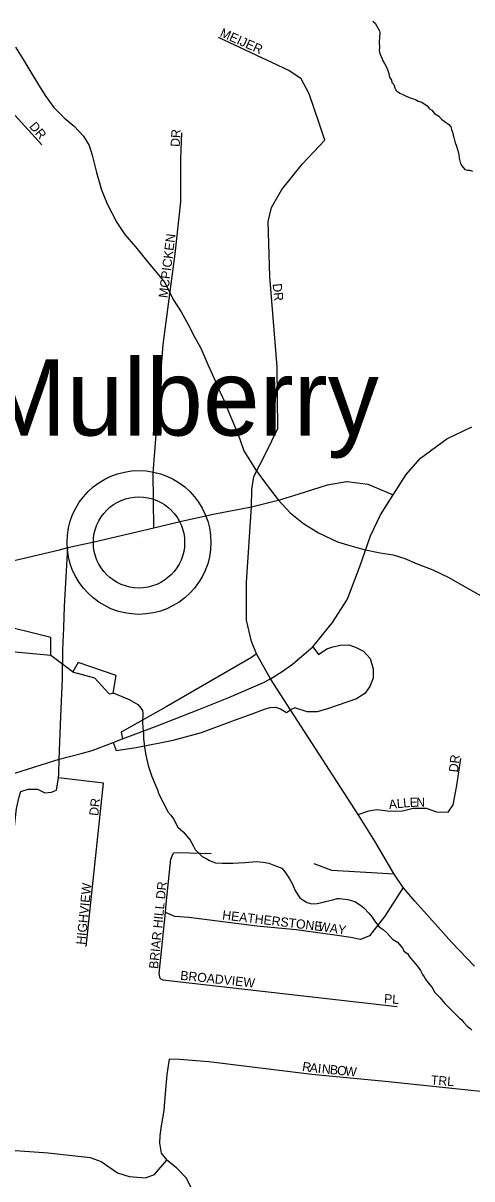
# Model space of a CAD drawing. Extents: x 1310247 to 1664935, y 235267 to 584339.
# Drawn here: x 1474127 to 1476576, y 435915 to 442230 of the extents above; entities that cross this region are included whole.
import ezdxf

# ---------------------------------------------------------------- set-up
doc = ezdxf.new("R2010")
doc.units = 0
for name, color, linetype in [('GM_X_County_Road', 7, 'Continuous'), ('GM_X_Interchange_Ramps', 7, 'Continuous'), ('GM_X_Minor_Lake', 7, 'Continuous'), ('GM_X_Minor_River', 7, 'Continuous'), ('GM_X_State_Route', 7, 'Continuous'), ('GM_X_Township_Subdivision', 7, 'Continuous'), ('GM_X_Township_Subdivision_Text', 7, 'Continuous'), ('GM_X_Unincorporated', 7, 'Continuous'), ('GM_X_Unincorporated_Location', 7, 'Continuous'), ('GM_X_Unincorporated_Text', 7, 'Continuous')]:
    doc.layers.add(name, color=color, linetype=linetype)

msp = doc.modelspace()

# ---------------------------------------------------------------- linework, layer by layer
at = {"layer": 'GM_X_County_Road'}
for points in [[(1475374.5, 439586.5), (1475534.2, 439627.2), (1475539.2, 439628.7), (1475634.3, 439658.2), (1475789.3, 439706.4), (1475891.9, 439724.6)], [(1475891.9, 439724.6), (1475895, 439725.1), (1476009, 439710.9), (1476147, 439652.1)], [(1474840.3, 439472.4), (1474991.7, 439507.4), (1475173.2, 439548.8), (1475374.5, 439586.5)], [(1476590, 437076.3), (1476466.5, 437205.8), (1476346, 437342.9), (1476264.7, 437431.7), (1476201.4, 437507), (1476151.7, 437579.3), (1476046.3, 437760.1), (1475956.2, 437906.2), (1475587.5, 438477.2), (1475476.6, 438647.3), (1475401.9, 438784), (1475373.3, 438851), (1475346.3, 438968), (1475346.3, 439174.4), (1475374.5, 439586.5)], [(1474413.4, 439373.8), (1474515.2, 439394.9), (1474840.3, 439472.4)], [(1473826.6, 439238.5), (1473838.5, 439241), (1473976.5, 439269.7), (1474179.2, 439316.4), (1474325.7, 439352.5), (1474371.9, 439365.2), (1474413.4, 439373.8)]]:
    msp.add_lwpolyline(points, dxfattribs=at)
at = {"layer": 'GM_X_Interchange_Ramps'}
for points in [[(1475708.1, 438821.5), (1475739, 438779.4), (1475784.7, 438810), (1475817.4, 438822.2), (1475859.9, 438830.7), (1475905, 438833.3), (1475942.2, 438820.7), (1475985.5, 438798.8), (1476020.8, 438757.9), (1476037.4, 438701.6), (1476038, 438651.2), (1476019.6, 438604.4), (1475991.9, 438566.1), (1475947.2, 438538.1), (1475793.2, 438484.5), (1475732.7, 438466.3), (1475678.3, 438467.4), (1475609.4, 438488.4), (1475587.5, 438477.2)], [(1475401.9, 438784), (1475373.3, 438764.1), (1474907.3, 438494.1), (1474661.8, 438356.2), (1474669.7, 438318.8)], [(1474618.7, 438299.7), (1474634.3, 438254.5), (1474743.7, 438272.4), (1474946.8, 438311.3), (1475101.5, 438353.9), (1475266, 438416), (1475378.2, 438456.1), (1475445.5, 438481.5), (1475476.1, 438490.5), (1475505.6, 438491.4), (1475531.7, 438483.3), (1475564.9, 438463.6), (1475587.5, 438477.2)]]:
    msp.add_lwpolyline(points, dxfattribs=at)
at = {"layer": 'GM_X_Minor_Lake'}
for points in [[(1473921.3, 438817.8), (1473983.1, 438803.5), (1474278.7, 438775.7), (1474278.7, 438871.8), (1473970.1, 438949.8), (1473915.7, 438817.6)], [(1474278.7, 438775.7), (1474402.9, 438683.2), (1474516.4, 438653), (1474596.6, 438565.4), (1474618.7, 438568.9), (1474634.7, 438664.7)], [(1474634.7, 438664.7), (1474428, 438736.8), (1474399.4, 438685.9)]]:
    msp.add_lwpolyline(points, dxfattribs=at)
at = {"layer": 'GM_X_Minor_River'}
for points in [[(1476035.2, 442240.8), (1476048.9, 442228.4), (1476058.6, 442212.1), (1476072, 442187.7), (1476073.7, 442175.7), (1476073, 442149.7), (1476070.5, 442129.7), (1476071.6, 442093.6), (1476071.2, 442079.6), (1476074.8, 442063.5), (1476086.2, 442035.2), (1476089.9, 442023), (1476099.5, 442008.8), (1476109.1, 441992.5), (1476116.8, 441976.3), (1476124.2, 441954.1), (1476127.7, 441934), (1476137.3, 441917.7), (1476139, 441905.6), (1476150.8, 441893.3), (1476156.3, 441875.1), (1476164, 441860.9), (1476183.7, 441846.4), (1476199.5, 441840), (1476221.3, 441829.4), (1476245.1, 441818.7), (1476269, 441812.1), (1476282.9, 441803.7), (1476302.7, 441797.2), (1476332.3, 441778.4), (1476346, 441762), (1476357.8, 441753.7), (1476373.4, 441735.3), (1476397.1, 441720.6), (1476410.7, 441704.3), (1476432.3, 441687.7), (1476448.1, 441677.3), (1476461.8, 441662.9), (1476465.4, 441648.8), (1476471.1, 441634.6), (1476474.6, 441616.5), (1476478.4, 441604.4), (1476485.7, 441576.1), (1476491.3, 441562), (1476500.6, 441533.7), (1476506, 441509.5), (1476507.6, 441491.5), (1476514.9, 441463.2), (1476522.5, 441449), (1476538.1, 441430.6), (1476552.1, 441426.2), (1476564.1, 441425.9), (1476580, 441421.5)], [(1474084.9, 442098.8), (1474131.4, 442025.9), (1474170.1, 441961), (1474204.9, 441902.3), (1474247.5, 441833.4), (1474294.2, 441768.4), (1474351.1, 441711.2), (1474406.2, 441666.1), (1474457.1, 441611.1), (1474488.1, 441560.4), (1474505, 441508), (1474527.1, 441413.5), (1474555.2, 441318.9), (1474585.6, 441242.2), (1474639.5, 441141), (1474682.2, 441074.1), (1474740.8, 441006.9), (1474803.3, 440931.6), (1474856, 440866.5), (1474900.9, 440811.6), (1474947, 440718.6), (1474989.7, 440651.7), (1475030.2, 440578.9), (1475063, 440516.2), (1475097.7, 440453.4), (1475135.9, 440364.6), (1475179.9, 440267.7), (1475200.9, 440217.2), (1475227.7, 440158.6), (1475252.5, 440098.1), (1475286.8, 440017.3), (1475309.6, 439956.8), (1475332.3, 439892.3), (1475396.3, 439791), (1475458.5, 439703.7), (1475518.9, 439624.5), (1475585.5, 439553.1), (1475658.4, 439495.6), (1475739.4, 439444), (1475842.4, 439396), (1475898.1, 439378.9), (1475987.7, 439353.1), (1476075.4, 439335.4), (1476147.2, 439324), (1476210.8, 439304.8), (1476278.3, 439275.4), (1476363.6, 439241.8), (1476450.8, 439200), (1476549.7, 439144), (1476626.9, 439100.5)], [(1474618.9, 438570.2), (1474706.2, 438533.1), (1474753.6, 438505.9), (1474765.3, 438491.5), (1474778.9, 438473.2), (1474780.6, 438461.1), (1474779.3, 438409.1), (1474780.5, 438379), (1474782.2, 438365), (1474783.7, 438346.9), (1474785.1, 438320.9), (1474789.9, 438274.7), (1474795, 438238.5), (1474804, 438196.2), (1474809.5, 438174.1), (1474830, 438113.5), (1474845.2, 438079), (1474860.2, 438040.6), (1474865.8, 438022.4), (1474881.1, 437992), (1474900.2, 437955.5), (1474917.4, 437921), (1474933, 437902.5), (1474948.5, 437882.1), (1474971.4, 437835.5), (1475000.8, 437810.7), (1475022.3, 437786.1), (1475039.8, 437765.6), (1475057, 437733.1), (1475066.6, 437714.9), (1475103.7, 437675.9), (1475125.5, 437665.3), (1475145.3, 437654.8), (1475177.1, 437641.9), (1475213.1, 437639), (1475271.3, 437639.5), (1475303.4, 437640.6), (1475339.6, 437643.7), (1475399.8, 437648.1), (1475437.9, 437645.1), (1475467.8, 437640.3), (1475505.6, 437625.3), (1475539.3, 437612.4), (1475554.9, 437592), (1475566.5, 437575.7), (1475582, 437553.2), (1475595.4, 437528.9), (1475606.8, 437502.5), (1475614.4, 437486.3), (1475637.5, 437449.7), (1475659.2, 437435.1), (1475677, 437424.6), (1475702.9, 437417.9), (1475733, 437419.2), (1475757.2, 437424.5), (1475777.4, 437430), (1475801.6, 437435.4), (1475823.8, 437440.8), (1475842, 437446.3), (1475854, 437446), (1475900, 437440.8), (1475937.8, 437429.8)], [(1475937.8, 437429.8), (1475969.4, 437411), (1475987.1, 437396.5), (1476014.4, 437365.8), (1476032, 437345.3), (1476045.5, 437324.9), (1476070.7, 437292.2), (1476092.4, 437277.6), (1476112, 437259.1), (1476143.2, 437224.2), (1476170.9, 437207.5), (1476200.1, 437172.7), (1476205.7, 437158.5), (1476225.5, 437146), (1476237, 437127.7), (1476254.5, 437105.2), (1476279.9, 437076.5), (1476295.3, 437054.1), (1476306.8, 437031.8), (1476316.5, 437019.5), (1476324.2, 437005.3), (1476331.9, 436993.1), (1476347.5, 436974.6), (1476359.2, 436960.3), (1476374.6, 436933.9), (1476401.9, 436905.1), (1476429.2, 436872.4), (1476460.5, 436841.5), (1476482, 436821), (1476509.4, 436792.2), (1476521.2, 436783.9), (1476530.9, 436771.6), (1476550.4, 436749.1), (1476566.2, 436738.7), (1476575.9, 436726.4)]]:
    msp.add_lwpolyline(points, dxfattribs=at)
at = {"layer": 'GM_X_State_Route'}
for points in [[(1476147, 439652.1), (1476218.6, 439763.6), (1476296.7, 439852.6), (1476440.3, 439957.9), (1476577, 440023.3)], [(1475900.5, 439093.4), (1475965.7, 439259.9), (1476023.8, 439427.4), (1476078.4, 439542.3), (1476147, 439652.1)], [(1470434.1, 437712.7), (1470532.5, 437684), (1470628.8, 437627.9), (1471208.4, 437408.1), (1471331.1, 437379.5), (1471427.2, 437369.3), (1471535.5, 437367.2), (1471711.4, 437383.6), (1474324.7, 438207.5), (1474450.8, 438240.3), (1474505, 438256), (1474618.7, 438299.7), (1474669.7, 438318.8), (1474859.6, 438390), (1475085.9, 438478.6), (1475250.3, 438545.7), (1475439.6, 438626.6), (1475476.6, 438647.3), (1475541.1, 438686), (1475597, 438726.5), (1475708.1, 438821.5), (1475816.7, 438954.1), (1475893.9, 439076.4), (1475900.5, 439093.4)]]:
    msp.add_lwpolyline(points, dxfattribs=at)
at = {"layer": 'GM_X_Township_Subdivision'}
for points in [[(1472883.6, 442177.9), (1472948.1, 442206), (1473007.6, 442230.8), (1473060.5, 442247.3), (1473118.4, 442260.5), (1473272.1, 442249), (1473406, 442229.1), (1473531.6, 442219.2), (1473614.2, 442210.9), (1473675.4, 442179.5), (1473723.3, 442126.6), (1473811.4, 442021.2), (1473932.7, 441888.9), (1474229.1, 441564.6)], [(1475374.5, 439586.5), (1475376.4, 439680.5), (1475386.1, 439751.5), (1475451.8, 439879.2), (1475518, 440014.8), (1475513.9, 440351.2), (1475473.4, 440844.2), (1475464.1, 441146.5), (1475482.7, 441222.2), (1475539.9, 441320.3), (1475652.8, 441460.9), (1475774.1, 441589.6), (1475744.9, 441677.1), (1475689, 441842.3), (1475645.3, 441924.9), (1475577.2, 441971.1), (1475193.3, 442150.9)], [(1474840.3, 439472.4), (1474837.2, 439770.8), (1474891.4, 440472.7), (1474957.7, 440969.8), (1474987.8, 441252.9), (1474987.8, 441487.9), (1474993.9, 441629.5)], [(1474471.2, 437184), (1474566.1, 438077.1), (1474321.2, 438106.8), (1474321.9, 438128.5), (1474324.7, 438207.5), (1474333.1, 438441.2), (1474342.7, 438649.2), (1474343.9, 438805.2), (1474348.8, 438925.2), (1474353.7, 439043.2), (1474371.9, 439365.2)], [(1475956.2, 437906.2), (1476014.7, 437925.8), (1476056.9, 437933.3), (1476130.1, 437922.9), (1476198.4, 437925.8), (1476255.7, 437940.8), (1476326.4, 437940.8), (1476383.7, 437919.7), (1476446.9, 437918.1), (1476474, 437958.9), (1476495.1, 438064.3), (1476515.7, 438212.2)], [(1473833.1, 436346.3), (1473842.1, 436654.2), (1473844.3, 436682.2), (1473850.5, 436704.1), (1473951.4, 436843.5), (1473967.5, 436863.4), (1473973.7, 436887.3), (1473982, 436933.3), (1474026.3, 437339.8), (1474091.6, 437938.7), (1474105.7, 438002.8), (1474114.2, 438030.4), (1474154.9, 438044), (1474206.1, 438044), (1474245, 438023.7), (1474282.9, 438027.4), (1474310, 438039.2), (1474321.2, 438106.8)], [(1474875.1, 437009.7), (1474869.4, 437037.7), (1474903.7, 437369.3), (1474908.7, 437416.7), (1474934.1, 437661.4), (1474948.3, 437695.3)], [(1474948.3, 437695.3), (1474976.3, 437697.1), (1475154, 437691.9)], [(1476151.7, 437579.3), (1475811.4, 437598.9), (1475715, 437636.6)], [(1476201.4, 437507), (1476100.9, 437349.3), (1476017.7, 437243.4), (1475969.5, 437222.4), (1475916.8, 437232.9), (1475827.9, 437246.5), (1475617, 437275.1), (1475403.2, 437296.2), (1475032.6, 437342.9), (1474956.2, 437348.5), (1474903.7, 437369.3)], [(1474875.1, 437009.7), (1474889, 437001.6), (1476167.9, 436856.9)], [(1476711.3, 436382.7), (1476103.3, 436446.3), (1475703.4, 436485.9), (1475140.4, 436554.2), (1474981, 436566.1), (1474924.6, 436569), (1474910.8, 436485.9), (1474899.9, 436360.2), (1474895, 436289), (1474881, 436205.1), (1474872.6, 436151.1), (1474872.3, 436109.1), (1474879.9, 436055.1), (1474911.7, 436017.8)], [(1473555.3, 436025), (1473556, 436024.7), (1473700.5, 436014.8), (1473825.1, 436006.9), (1473903.1, 436009.6), (1473993.4, 436054.4), (1474086.4, 436070.3), (1474264.5, 436056.4), (1474494.1, 436030.7), (1474553.5, 436008.9), (1474642.2, 435947.5), (1474705.9, 435927.7), (1474795, 435919.8), (1474845, 435939.3), (1474911.7, 436017.8)], [(1474979, 435221.1), (1475020.6, 435630.9), (1475030.5, 435700.1), (1475038.4, 435780.3), (1475043.4, 435811), (1475046.4, 435862.4), (1475018.6, 435917.8), (1474964.2, 435974.3), (1474911.7, 436017.8)]]:
    msp.add_lwpolyline(points, dxfattribs=at)
at = {"layer": 'GM_X_Unincorporated'}
for radius in [392.8, 249]:
    msp.add_circle((1474759.6, 439392), radius, dxfattribs=at)
at = {"layer": 'GM_X_Unincorporated_Location'}
msp.add_line((1474759.6, 439392), (1474759.6, 439392), dxfattribs=at)

# ---------------------------------------------------------------- texts
at = {"layer": 'GM_X_Township_Subdivision_Text'}
for s, rotation, p in [('MEIJER', 336.03796, (1475197.2, 442158.7)), ('DR', 310.60387, (1474157.8, 441663.5)), ('DR', 86.82218, (1474981.7, 441552.3)), ('MCPICKEN', 82.96938, (1474915.7, 440725.7)), ('DR', 276.00542, (1475488.8, 440804.7)), ('DR', 83.6518, (1476499.9, 438134)), ('DR', 83.99458, (1474537.3, 437896.3)), ('A', 5.60403, (1476125.2, 437935.3)), ('L', 5.60779, (1476169, 437939.6)), ('L', 5.60779, (1476204, 437943)), ('E', 2.89789, (1476238.4, 437946.4)), ('N', 359.73768, (1476272.9, 437948.2)), ('HIGHVIEW', 84.28971, (1474466.9, 437192.3)), ('BRIAR HILL DR', 84.29221, (1474863.5, 437060.2)), ('HEATHERSTONE', 353.25914, (1475212.2, 437332.7)), ('WAY', 351.38631, (1475735.9, 437271.1)), ('BROADVIEW', 353.95687, (1474983.2, 437002.7)), ('PL', 356.42537, (1476096, 436875.1)), ('R', 351.34433, (1475648.1, 436505.4)), ('A', 353.3671, (1475689.1, 436499.2)), ('I', 354.64231, (1475734, 436494)), ('N', 354.73306, (1475756, 436492)), ('B', 354.69783, (1475799.8, 436487.9)), ('O', 354.71059, (1475839.3, 436484.2)), ('W', 354.72382, (1475883.1, 436480.2)), ('TRL', 355.60387, (1476351.3, 436430.7))]:
    msp.add_text(s, height=50, rotation=rotation, dxfattribs=at).set_placement(p)
at = {"layer": 'GM_X_Unincorporated_Text'}
msp.add_text('Mulberry', height=417, rotation=0.00001, dxfattribs=at).set_placement((1473899.8, 439976.3))

doc.saveas('drawing.dxf')
